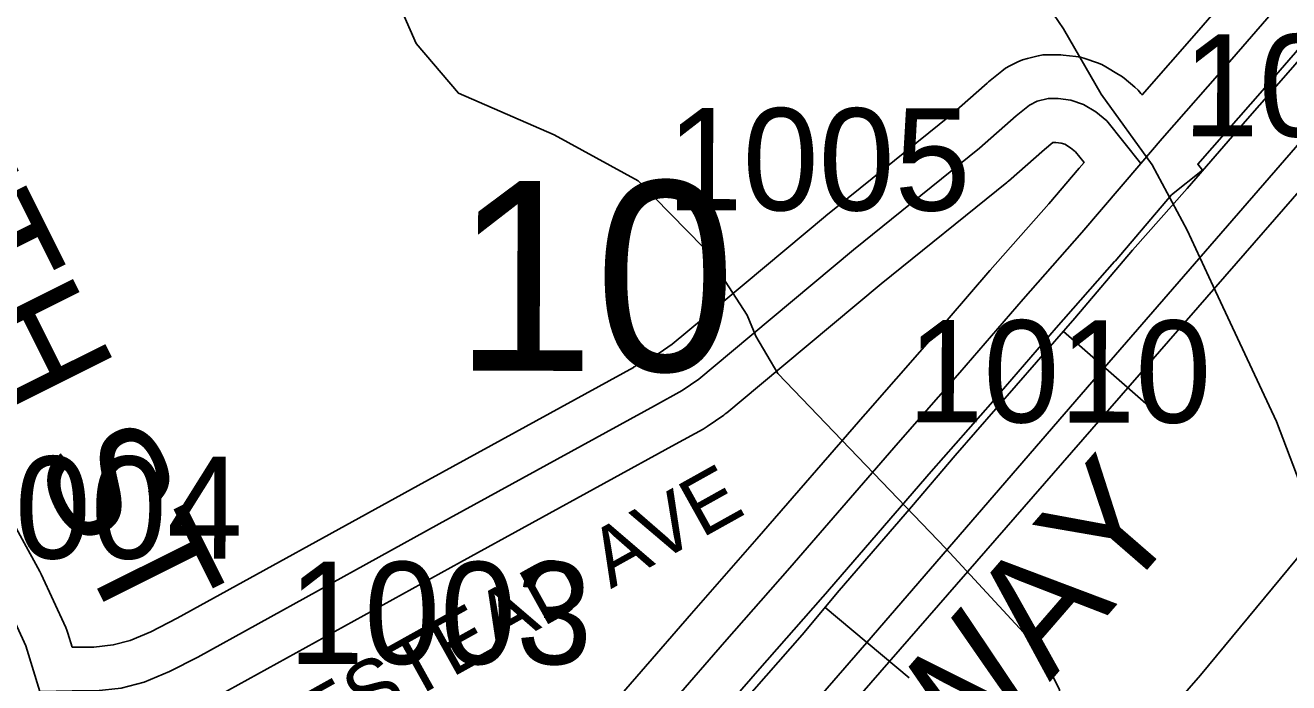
# Model space of a CAD drawing. Extents: x -132.8 to -73.3, y -60 to -26.
# Drawn here: x -118.744 to -117.879, y -46.179 to -45.729 of the extents above; entities that cross this region are included whole.
import ezdxf

# ---------------------------------------------------------------- set-up
doc = ezdxf.new("R2010")
doc.units = 0
for name, color, linetype in [('tdCoHydroRiver', 7, 'Continuous'), ('tdCoRRCL', 7, 'Continuous'), ('tdCoSecRdNmbr', 7, 'Continuous'), ('tdCoSecRdTxt', 7, 'Continuous'), ('tdCoSecRteBand', 7, 'Continuous'), ('tdCoSecRteCL', 7, 'Continuous'), ('tdCoSectNmbr', 7, 'Continuous'), ('tdCoSurfAsphalt', 7, 'Continuous'), ('tdCoSurfBitum', 7, 'Continuous'), ('tdCoSurfGravel', 7, 'Continuous')]:
    doc.layers.add(name, color=color, linetype=linetype)

msp = doc.modelspace()

# ---------------------------------------------------------------- linework, layer by layer
at = {"layer": 'tdCoHydroRiver'}
for points in [[(-117.85567, -46.07042), (-117.86629, -46.05436), (-117.88692, -46.00016), (-117.93021, -45.90749), (-117.94811, -45.86914), (-117.97216, -45.82431), (-118.00716, -45.77604), (-118.03279, -45.73117), (-118.11175, -45.61545)], [(-118.00897, -46.25402), (-118.01511, -46.24754), (-118.02231, -46.2221), (-118.02692, -46.21725), (-118.02513, -46.20941), (-118.03421, -46.19496), (-118.03549, -46.18388), (-118.04897, -46.1567), (-118.11339, -46.08712), (-118.22853, -45.96726), (-118.24362, -45.94161), (-118.24955, -45.92725), (-118.27987, -45.88069), (-118.32442, -45.83531), (-118.38196, -45.80378), (-118.44749, -45.77519), (-118.47656, -45.74127), (-118.50035, -45.68698)], [(-117.85567, -46.07042), (-117.86227, -46.08129), (-117.93894, -46.17387), (-118.00897, -46.25402)]]:
    msp.add_lwpolyline(points, dxfattribs=at)
at = {"layer": 'tdCoRRCL'}
for p, q in [((-118.03295, -45.93843), (-117.97642, -45.98772)), ((-118.19616, -46.12747), (-118.13869, -46.17565))]:
    msp.add_line(p, q, dxfattribs=at)
for points in [[(-119.3286, -47.47698), (-119.15665, -47.29847), (-118.59913, -46.67727), (-116.93489, -44.76771), (-116.87432, -44.6841)], [(-117.67677, -45.58559), (-117.84071, -45.77439), (-118.0047, -45.96304), (-118.16764, -46.15146), (-118.33205, -46.34089), (-118.49552, -46.52995), (-118.66138, -46.71834), (-118.82964, -46.903)], [(-118.26132, -46.20242), (-118.21202, -46.14616), (-118.1867, -46.11595), (-118.1371, -46.05851), (-118.10704, -46.02342), (-118.05137, -45.95946), (-118.02517, -45.9294), (-117.98549, -45.88276), (-117.94803, -45.84057), (-117.90672, -45.79289), (-117.88215, -45.76476), (-117.83255, -45.70776)]]:
    msp.add_lwpolyline(points, dxfattribs=at)
at = {"layer": 'tdCoSecRteBand'}
for points in [[(-118.71228, -46.15466), (-118.7122, -46.15466), (-118.69741, -46.15466), (-118.68405, -46.15311), (-118.67248, -46.15022), (-118.65831, -46.14415), (-118.64016, -46.13495), (-118.47515, -46.04397), (-118.47512, -46.04395), (-118.47509, -46.04393), (-118.32762, -45.96305), (-118.32759, -45.96303), (-118.32755, -45.96301), (-118.31, -45.95343), (-118.30107, -45.94723), (-118.27965, -45.92933), (-118.27964, -45.92933), (-118.27964, -45.92933), (-118.19604, -45.85954), (-118.19584, -45.85937), (-118.19564, -45.85921), (-118.10985, -45.79009), (-118.0852, -45.76834), (-118.08473, -45.76792), (-118.08424, -45.76753), (-118.07512, -45.76013), (-118.07257, -45.75807), (-118.06964, -45.7566), (-118.06422, -45.75389), (-118.06106, -45.75231), (-118.05762, -45.7515), (-118.05022, -45.74978), (-118.04685, -45.74899), (-118.0434, -45.74899), (-118.0365, -45.74899), (-118.03479, -45.74899), (-118.03309, -45.74919), (-118.02446, -45.75017), (-118.02122, -45.75054), (-118.01813, -45.7516), (-118.0095, -45.75456), (-118.00651, -45.75559), (-118.0038, -45.75721), (-117.99517, -45.76239), (-117.99318, -45.76359), (-117.9914, -45.76507), (-117.984, -45.77124), (-117.9817, -45.77315), (-117.97983, -45.77548), (-117.97902, -45.77649), (-117.94012, -45.73217), (-117.8818, -45.66475)], [(-117.83636, -45.70394), (-117.89481, -45.77151), (-117.89488, -45.77159), (-117.89495, -45.77167), (-117.94084, -45.82395), (-117.93765, -45.82791), (-117.95884, -45.84496), (-117.99752, -45.89023), (-117.99767, -45.89041), (-117.99782, -45.89058), (-118.03792, -45.93608), (-118.08122, -45.98627), (-118.0813, -45.98636), (-118.08138, -45.98646), (-118.12349, -46.03448), (-118.19767, -46.11999), (-118.19773, -46.12007), (-118.1978, -46.12015), (-118.24263, -46.17113), (-118.31163, -46.25048)], [(-118.35689, -46.2111), (-118.28785, -46.1317), (-118.2878, -46.13164), (-118.28774, -46.13158), (-118.24293, -46.0806), (-118.16876, -45.99511), (-118.16871, -45.99505), (-118.16866, -45.99498), (-118.12657, -45.94699), (-118.08324, -45.89677), (-118.08314, -45.89665), (-118.08304, -45.89654), (-118.04299, -45.85108), (-118.02213, -45.82666), (-118.0188, -45.82276), (-118.02471, -45.81542), (-118.02803, -45.81265), (-118.03196, -45.81029), (-118.03451, -45.80942), (-118.0382, -45.80899), (-118.03995, -45.80899), (-118.04018, -45.80905), (-118.04597, -45.81374), (-118.07065, -45.83552), (-118.07116, -45.83596), (-118.07168, -45.83639), (-118.15779, -45.90577), (-118.24119, -45.97539), (-118.26363, -45.99413), (-118.26464, -45.99497), (-118.26572, -45.99573), (-118.27707, -46.00362), (-118.2784, -46.00455), (-118.27983, -46.00533), (-118.29879, -46.01567), (-118.4462, -46.09652), (-118.61165, -46.18775)], [(-118.75732, -46.06117), (-118.73439, -46.10285), (-118.73387, -46.1038), (-118.73341, -46.10479), (-118.71664, -46.14129), (-118.7158, -46.14312), (-118.71521, -46.14506), (-118.71228, -46.15466)]]:
    msp.add_lwpolyline(points, dxfattribs=at)
at = {"layer": 'tdCoSecRteCL'}
for points in [[(-118.73435, -46.18514), (-118.7439, -46.15381), (-118.76067, -46.11731), (-118.78361, -46.07564), (-118.81123, -46.02853), (-118.83983, -45.9802), (-118.87806, -45.9109), (-118.91678, -45.83692), (-118.93354, -45.80363), (-118.94464, -45.77848), (-118.94957, -45.76541), (-118.95253, -45.75529), (-118.95549, -45.73729), (-118.96733, -45.61991), (-118.98435, -45.49488), (-118.98607, -45.46553), (-118.98632, -45.44852), (-118.9841, -45.4315), (-118.9804, -45.41399), (-118.97672, -45.40224)], [(-117.97983, -45.82334), (-117.96534, -45.80638), (-117.9175, -45.75188), (-117.85905, -45.68431), (-117.82699, -45.64683), (-117.74463, -45.55213), (-117.72224, -45.52591)], [(-118.73435, -46.18514), (-118.7122, -46.18466), (-118.69568, -46.18466), (-118.67866, -46.18269), (-118.66288, -46.17874), (-118.64561, -46.17134), (-118.62613, -46.16148), (-118.46066, -46.07024), (-118.31319, -45.98935), (-118.2942, -45.97899), (-118.28286, -45.9711), (-118.26041, -45.95236), (-118.17682, -45.88257), (-118.0905, -45.81303), (-118.06535, -45.79083), (-118.05622, -45.78343), (-118.0508, -45.78072), (-118.0434, -45.77899), (-118.0365, -45.77899), (-118.02786, -45.77998), (-118.01923, -45.78294), (-118.0106, -45.78812), (-118.0032, -45.79428), (-117.97983, -45.82334)], [(-118.62954, -46.57121), (-118.55794, -46.4885), (-118.46644, -46.38344), (-118.4477, -46.36174), (-118.37915, -46.28233), (-118.33426, -46.23079), (-118.26521, -46.15138), (-118.22033, -46.10034), (-118.1461, -46.01476), (-118.10393, -45.96668), (-118.06053, -45.91637), (-118.02033, -45.87075), (-117.97983, -45.82334)]]:
    msp.add_lwpolyline(points, dxfattribs=at)
at = {"layer": 'tdCoSurfAsphalt'}
msp.add_lwpolyline([(-118.74708, -46.70181), (-118.66348, -46.60983), (-118.63586, -46.57851), (-118.62954, -46.57121), (-118.55794, -46.4885), (-118.46644, -46.38344), (-118.4477, -46.36174), (-118.37915, -46.28233), (-118.33426, -46.23079), (-118.26521, -46.15138), (-118.22033, -46.10034), (-118.1461, -46.01476), (-118.10393, -45.96668), (-118.06053, -45.91637), (-118.02033, -45.87075), (-117.97983, -45.82334), (-117.96534, -45.80638), (-117.9175, -45.75188), (-117.85905, -45.68431)], dxfattribs=at)
at = {"layer": 'tdCoSurfBitum'}
msp.add_lwpolyline([(-118.62954, -46.57121), (-118.6329, -46.56396), (-118.6362, -46.55432), (-118.65439, -46.48155), (-118.68324, -46.36293), (-118.71258, -46.26158), (-118.72886, -46.20313), (-118.73435, -46.18514), (-118.7439, -46.15381), (-118.76067, -46.11731)], dxfattribs=at)
at = {"layer": 'tdCoSurfGravel'}
msp.add_lwpolyline([(-118.73435, -46.18514), (-118.7122, -46.18466), (-118.69568, -46.18466), (-118.67866, -46.18269), (-118.66288, -46.17874), (-118.64561, -46.17134), (-118.62613, -46.16148), (-118.46066, -46.07024), (-118.31319, -45.98935), (-118.2942, -45.97899), (-118.28286, -45.9711), (-118.26041, -45.95236), (-118.17682, -45.88257), (-118.0905, -45.81303), (-118.06535, -45.79083), (-118.05622, -45.78343), (-118.0508, -45.78072), (-118.0434, -45.77899), (-118.0365, -45.77899), (-118.02786, -45.77998), (-118.01923, -45.78294), (-118.0106, -45.78812), (-118.0032, -45.79428), (-117.97983, -45.82334)], dxfattribs=at)

# ---------------------------------------------------------------- texts
at = {"layer": 'tdCoSecRdNmbr'}
for s, rotation, p in [('1008', 359.91071, (-117.95114, -45.80482)), ('1005', 359.91155, (-118.30483, -45.85539)), ('1010', 359.91071, (-118.13986, -46.00067)), ('1004', 359.91124, (-118.80361, -46.09387)), ('1003', 359.91122, (-118.56421, -46.16612))]:
    msp.add_text(s, height=0.07, rotation=rotation, dxfattribs=at).set_placement(p)
at = {"layer": 'tdCoSecRdTxt'}
for s, height, rotation, p in [('205TH ST', 0.08, 296.53299, (-118.8961, -45.71229)), ('RAILROAD HIGHWAY', 0.08, 49.05802, (-118.66172, -46.89274)), ('HOMESTEAD AVE', 0.04, 29.13441, (-118.65204, -46.28722))]:
    msp.add_text(s, height=height, rotation=rotation, dxfattribs=at).set_placement(p)
at = {"layer": 'tdCoSectNmbr'}
msp.add_text('10', height=0.13, rotation=359.91139, dxfattribs=at).set_placement((-118.45088, -45.96533))

doc.saveas('drawing.dxf')
